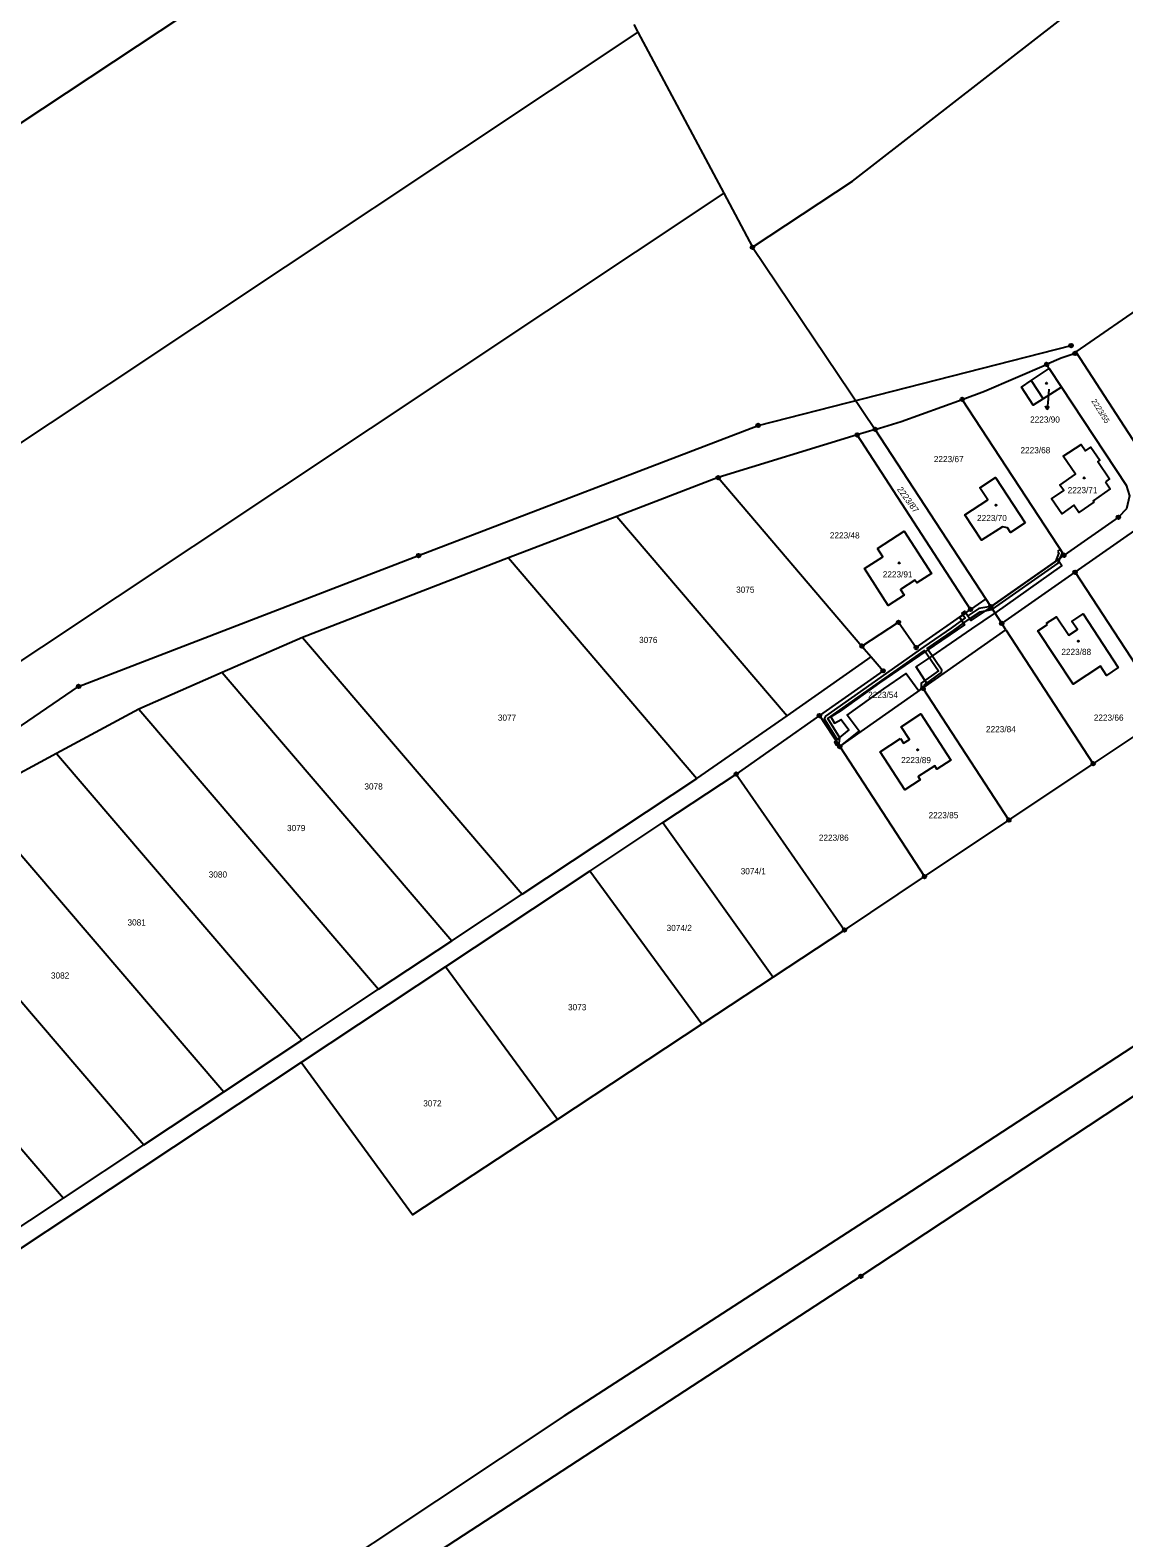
# Model space of a CAD drawing. Extents: x -504988 to -494607, y -1123820 to -1114018.
# Drawn here: x -497845.6 to -497544, y -1120850 to -1120433.9 of the extents above; entities that cross this region are included whole.
import ezdxf

# ---------------------------------------------------------------- set-up
doc = ezdxf.new("R2010")
doc.units = 0
for name, color, linetype in [('Hranice parcel', 7, 'Continuous'), ('Parcelní čísla', 7, 'Continuous'), ('Pop  PČ popisy', 7, 'Continuous'), ('Poz předměty', 7, 'Continuous'), ('Vnitřní kresba', 7, 'Continuous'), ('Věcná břemena k části', 7, 'Continuous'), ('Značky bodu BP', 7, 'Continuous'), ('Značky budov', 7, 'Continuous')]:
    doc.layers.add(name, color=color, linetype=linetype)

msp = doc.modelspace()

# ---------------------------------------------------------------- linework, layer by layer
at = {"layer": 'Hranice parcel'}
for p, q in [((-497679.16, -1120432.34), (-497678.02, -1120434.48)), ((-497678.02, -1120434.48), (-497654.34, -1120478.97)), ((-497654.34, -1120478.97), (-497646.41, -1120493.87)), ((-497646.41, -1120493.87), (-497612.55, -1120544.11)), ((-497557.22, -1120522.73), (-497539.39, -1120550.22)), ((-497565.27, -1120526.2), (-497564.55, -1120527.29)), ((-497564.55, -1120527.29), (-497561.18, -1120532.42)), ((-497560.47, -1120578.87), (-497588.56, -1120535.83)), ((-497612.55, -1120544.11), (-497617.52, -1120545.64)), ((-497582.08, -1120590.85), (-497612.55, -1120544.11)), ((-497617.52, -1120545.64), (-497655.85, -1120557.43)), ((-497586.27, -1120593.81), (-497617.52, -1120545.64)), ((-497655.85, -1120557.43), (-497683.8, -1120568.11)), ((-497655.85, -1120557.43), (-497616.2, -1120603.93)), ((-497683.8, -1120568.11), (-497713.67, -1120579.53)), ((-497683.8, -1120568.11), (-497636.83, -1120623.2)), ((-497713.67, -1120579.53), (-497770.54, -1120601.51)), ((-497713.67, -1120579.53), (-497661.75, -1120640.43)), ((-497560.47, -1120578.87), (-497580.67, -1120593.02)), ((-497577.64, -1120597.67), (-497557.42, -1120583.54)), ((-497557.42, -1120583.54), (-497531.9, -1120622.64)), ((-497582.08, -1120590.85), (-497586.27, -1120593.81)), ((-497580.67, -1120593.02), (-497582.08, -1120590.85)), ((-497577.64, -1120597.67), (-497580.67, -1120593.02)), ((-497599.41, -1120615.54), (-497576.49, -1120599.43)), ((-497576.49, -1120599.43), (-497577.64, -1120597.67)), ((-497576.49, -1120599.43), (-497552.41, -1120636.37)), ((-497770.54, -1120601.51), (-497792.62, -1120611.21)), ((-497770.54, -1120601.51), (-497709.93, -1120672.37)), ((-497636.83, -1120623.2), (-497613.7, -1120606.9)), ((-497616.2, -1120603.93), (-497613.7, -1120606.9)), ((-497792.62, -1120611.21), (-497815.64, -1120621.33)), ((-497792.62, -1120611.21), (-497729.31, -1120685.22)), ((-497622.33, -1120631.66), (-497599.41, -1120615.54)), ((-497599.41, -1120615.54), (-497575.68, -1120651.95)), ((-497815.64, -1120621.33), (-497838.37, -1120633.57)), ((-497815.64, -1120621.33), (-497749.52, -1120698.62)), ((-497661.75, -1120640.43), (-497636.83, -1120623.2)), ((-497627.92, -1120623.09), (-497650.89, -1120639.23)), ((-497627.92, -1120623.09), (-497622.33, -1120631.66)), ((-497552.41, -1120636.37), (-497531.9, -1120622.64)), ((-497622.33, -1120631.66), (-497598.95, -1120667.52)), ((-497838.37, -1120633.57), (-497861.47, -1120646)), ((-497838.37, -1120633.57), (-497770.7, -1120712.67)), ((-497575.68, -1120651.95), (-497552.41, -1120636.37)), ((-497709.93, -1120672.37), (-497661.75, -1120640.43)), ((-497671.09, -1120652.63), (-497650.89, -1120639.23)), ((-497650.89, -1120639.23), (-497621, -1120682.28)), ((-497861.47, -1120646), (-497792.23, -1120726.94)), ((-497691.28, -1120666.03), (-497671.09, -1120652.63)), ((-497671.09, -1120652.63), (-497640.68, -1120695.26)), ((-497598.95, -1120667.52), (-497575.68, -1120651.95)), ((-497883.18, -1120660.99), (-497814.26, -1120741.55)), ((-497691.28, -1120666.03), (-497731.02, -1120692.39)), ((-497660.41, -1120708.28), (-497691.28, -1120666.03)), ((-497621, -1120682.28), (-497598.95, -1120667.52)), ((-497729.31, -1120685.22), (-497709.93, -1120672.37)), ((-497905.05, -1120676.09), (-497836.46, -1120756.27)), ((-497621, -1120682.28), (-497640.68, -1120695.26)), ((-497749.52, -1120698.62), (-497729.31, -1120685.22)), ((-497731.02, -1120692.39), (-497770.87, -1120718.83)), ((-497700.21, -1120734.55), (-497731.02, -1120692.39)), ((-497640.68, -1120695.26), (-497660.41, -1120708.28)), ((-497770.7, -1120712.67), (-497749.52, -1120698.62)), ((-497660.41, -1120708.28), (-497700.21, -1120734.55)), ((-497792.23, -1120726.94), (-497770.7, -1120712.67)), ((-497814.26, -1120741.55), (-497792.23, -1120726.94)), ((-497836.46, -1120756.27), (-497814.26, -1120741.55)), ((-497858.82, -1120771.1), (-497836.46, -1120756.27))]:
    msp.add_line(p, q, dxfattribs=at)
for points in [[(-497712.53, -1120369.65), (-497874.68, -1120477.13), (-498036.84, -1120584.61), (-498198.99, -1120692.08), (-498361.14, -1120799.56)], [(-497646.41, -1120493.87), (-497618.78, -1120475.6), (-497541.15, -1120415.19), (-497517.26, -1120395.02), (-497494.88, -1120372.52)], [(-497678.02, -1120434.48), (-497823.95, -1120531.6), (-497969.88, -1120628.72), (-498115.82, -1120725.83), (-498261.75, -1120822.95), (-498407.68, -1120920.07)], [(-497654.34, -1120478.97), (-497800.78, -1120576.43), (-497947.23, -1120673.89), (-498093.67, -1120771.34), (-498240.12, -1120868.8), (-498386.56, -1120966.26)], [(-497536.73, -1120508.28), (-497536.76, -1120508.55), (-497557.22, -1120522.73)], [(-497557.22, -1120522.73), (-497557.41, -1120523.16), (-497561.26, -1120524.47), (-497565.27, -1120526.2)], [(-497588.56, -1120535.83), (-497582.41, -1120533.61), (-497565.27, -1120526.2)], [(-497561.18, -1120532.42), (-497566.21, -1120535.72), (-497568.95, -1120537.43), (-497572.24, -1120532.47), (-497569.57, -1120530.61), (-497564.55, -1120527.29)], [(-497561.18, -1120532.42), (-497543.31, -1120559.55), (-497542.45, -1120562.45), (-497543.21, -1120566.02), (-497545.48, -1120568.36), (-497560.47, -1120578.87)], [(-497612.55, -1120544.11), (-497605.35, -1120541.9), (-497588.56, -1120535.83)], [(-497549.05, -1120558.55), (-497547.72, -1120560.48), (-497552.48, -1120563.84), (-497552.25, -1120564.16), (-497556.35, -1120567.09), (-497557.79, -1120565.07), (-497561.07, -1120567.43), (-497563.93, -1120563.29), (-497560.55, -1120560.97), (-497561.61, -1120559.47), (-497557.34, -1120556.45), (-497560.67, -1120551.5), (-497555.78, -1120548.25), (-497554.59, -1120550.06), (-497553.04, -1120549), (-497550.56, -1120552.6), (-497551.16, -1120552.97), (-497547.89, -1120557.72), (-497549.05, -1120558.55)], [(-497571.17, -1120569.9), (-497575.2, -1120572.53), (-497576.06, -1120571.28), (-497577.47, -1120570.98), (-497583.26, -1120574.71), (-497587.87, -1120567.69), (-497581.52, -1120563.52), (-497583.65, -1120560.24), (-497579.33, -1120557.38), (-497571.17, -1120569.9)], [(-497557.42, -1120583.54), (-497539.12, -1120570.74), (-497535.77, -1120569.6), (-497533.01, -1120570.04), (-497530.76, -1120571.89)], [(-497611.89, -1120576.98), (-497604.56, -1120572.22), (-497597.03, -1120583.84), (-497601.1, -1120586.47), (-497601.6, -1120585.69), (-497605.6, -1120588.26), (-497604.54, -1120589.9), (-497608.95, -1120592.75), (-497615.54, -1120582.55), (-497610.44, -1120579.25), (-497611.89, -1120576.98)], [(-497349.37, -1120589.26), (-497477.01, -1120672.48), (-497604.63, -1120755.71), (-497698.4, -1120816.44), (-497821.04, -1120898.04), (-497931.33, -1120969.32), (-498041.62, -1121040.59), (-498124.46, -1121095.39), (-498243.47, -1121172.51), (-498264.79, -1121187.65), (-498296.3, -1121208.05), (-498309.12, -1121214.61), (-498319.07, -1121213.07), (-498324.96, -1121206.38)], [(-497616.2, -1120603.93), (-497606.15, -1120597.36), (-497601.25, -1120604.34), (-497586.27, -1120593.81)], [(-497565, -1120598), (-497565.28, -1120597.63), (-497562.52, -1120595.84), (-497559.13, -1120600.94), (-497556.78, -1120599.38), (-497558.31, -1120597.09), (-497555.21, -1120595.06), (-497545.5, -1120609.87), (-497548.75, -1120611.99), (-497550.39, -1120609.48), (-497557.96, -1120614.41), (-497567.66, -1120599.7), (-497565, -1120598)], [(-497343.59, -1120597.23), (-497446.2, -1120665.45), (-497531.34, -1120721.63), (-497616.47, -1120777.81), (-497720.15, -1120845.42), (-497823.83, -1120913.02), (-497984.58, -1121017.48), (-498052.05, -1121061.59), (-498108.05, -1121098.26)], [(-497613.7, -1120606.9), (-497610.38, -1120610.75), (-497627.92, -1120623.09)], [(-497605.57, -1120629.45), (-497604.72, -1120630.75), (-497603.13, -1120629.74), (-497605.43, -1120626.19), (-497599.96, -1120622.64), (-497591.71, -1120635.39), (-497595.52, -1120637.85), (-497596.09, -1120636.96), (-497600.67, -1120639.91), (-497600.11, -1120640.8), (-497604.38, -1120643.54), (-497611.18, -1120633.07), (-497605.57, -1120629.45)], [(-497770.87, -1120718.83), (-497911.49, -1120812.11), (-498052.11, -1120905.4), (-498192.73, -1120998.68), (-498333.35, -1121091.96), (-498336.92, -1121099.93)], [(-497700.21, -1120734.55), (-497740.15, -1120760.87), (-497770.87, -1120718.83)]]:
    msp.add_lwpolyline(points, dxfattribs=at)
at = {"layer": 'Pop  PČ popisy'}
for p, q in [((-497564.66, -1120533.04), (-497564.89, -1120535.67)), ((-497564.89, -1120535.67), (-497565.15, -1120538.66)), ((-497565.15, -1120538.66), (-497565.56, -1120537.62)), ((-497565.15, -1120538.66), (-497564.57, -1120537.71))]:
    msp.add_line(p, q, dxfattribs=at)
at = {"layer": 'Poz předměty'}
for p, q in [((-497644.84, -1120543.02), (-497558.51, -1120520.98)), ((-497738.5, -1120578.93), (-497644.84, -1120543.02)), ((-497832.26, -1120615.04), (-497738.5, -1120578.93)), ((-497914.59, -1120671.41), (-497832.26, -1120615.04))]:
    msp.add_line(p, q, dxfattribs=at)
for centre, radius in [((-497558.51, -1120520.98), 0.5), ((-497558.51, -1120520.98), 0.4), ((-497558.51, -1120520.98), 0.3), ((-497558.51, -1120520.98), 0.2), ((-497558.51, -1120520.98), 0.1), ((-497644.84, -1120543.02), 0.5), ((-497644.84, -1120543.02), 0.4), ((-497644.84, -1120543.02), 0.3), ((-497644.84, -1120543.02), 0.2), ((-497644.84, -1120543.02), 0.1), ((-497738.5, -1120578.93), 0.5), ((-497738.5, -1120578.93), 0.4), ((-497738.5, -1120578.93), 0.3), ((-497738.5, -1120578.93), 0.2), ((-497738.5, -1120578.93), 0.1), ((-497832.26, -1120615.04), 0.5), ((-497832.26, -1120615.04), 0.4), ((-497832.26, -1120615.04), 0.3), ((-497832.26, -1120615.04), 0.2), ((-497832.26, -1120615.04), 0.1)]:
    msp.add_circle(centre, radius, dxfattribs=at)
at = {"layer": 'Vnitřní kresba'}
msp.add_line((-497569.57, -1120530.61), (-497566.21, -1120535.72), dxfattribs=at)
at = {"layer": 'Věcná břemena k části'}
for points in [[(-497562.27, -1120577.79), (-497561.91, -1120578.21), (-497562.87, -1120580.55), (-497561.56, -1120579.63), (-497560.92, -1120578.18), (-497561.57, -1120577.19)], [(-497599.83, -1120615.84), (-497599.41, -1120615.54), (-497598.94, -1120615.21), (-497598.93, -1120614.62), (-497594.26, -1120611.25), (-497594.18, -1120610.52), (-497598.23, -1120604.58), (-497591, -1120599.6), (-497586.82, -1120596.58), (-497583.63, -1120594.45), (-497580.37, -1120593.83), (-497580.21, -1120593.72), (-497562.11, -1120581.08), (-497561.56, -1120579.63), (-497562.87, -1120580.55), (-497580.67, -1120593.02), (-497583.97, -1120593.59), (-497586.97, -1120595.6), (-497587.61, -1120594.75), (-497588.34, -1120595.27), (-497587.71, -1120596.11), (-497591.52, -1120598.86), (-497599.11, -1120604.09), (-497626.23, -1120623.24), (-497626.65, -1120624.01), (-497623.2, -1120629.43), (-497623.28, -1120630.2), (-497622.79, -1120630.95), (-497622.51, -1120630.8), (-497622.26, -1120629.23), (-497625.64, -1120623.92), (-497598.96, -1120605.09), (-497595.12, -1120610.75), (-497599.83, -1120614.16)], [(-497587.57, -1120594.82), (-497589.27, -1120595.92), (-497587.9, -1120598.03), (-497598.29, -1120605.16), (-497604.39, -1120609.23), (-497611.36, -1120614.04), (-497622.25, -1120621.92), (-497624.82, -1120623.41), (-497623.78, -1120625.19), (-497621.96, -1120624.14), (-497619.83, -1120627.02), (-497623.44, -1120629.96), (-497622.15, -1120631.53), (-497617.01, -1120627.37), (-497620.25, -1120623.02), (-497610.17, -1120615.72), (-497604.04, -1120611.5), (-497600.54, -1120616.29), (-497598.1, -1120614.56), (-497601.29, -1120609.67), (-497597.13, -1120606.86), (-497585.92, -1120599.17), (-497579.63, -1120594.93), (-497579.49, -1120594.83), (-497561.04, -1120581.79), (-497562.22, -1120580.13), (-497580.62, -1120593.1), (-497580.81, -1120593.23), (-497586.22, -1120596.89)], [(-497588.34, -1120595.27), (-497587.61, -1120594.75), (-497587.96, -1120594.28), (-497588.68, -1120594.82)], [(-497599.41, -1120615.54), (-497599.09, -1120616.03), (-497598.77, -1120615.82), (-497598.94, -1120615.56), (-497598.94, -1120615.21)], [(-497623.28, -1120630.2), (-497623.74, -1120630.43), (-497623.32, -1120631.23), (-497622.79, -1120630.95)]]:
    msp.add_lwpolyline(points, close=True, dxfattribs=at)
at = {"layer": 'Značky bodu BP'}
for centre, radius in [((-497646.41, -1120493.87), 0.5), ((-497646.41, -1120493.87), 0.0303), ((-497557.41, -1120523.16), 0.5), ((-497557.41, -1120523.16), 0.0303), ((-497565.27, -1120526.2), 0.5), ((-497565.27, -1120526.2), 0.0303), ((-497588.56, -1120535.83), 0.5), ((-497588.56, -1120535.83), 0.0303), ((-497617.52, -1120545.64), 0.5), ((-497612.55, -1120544.11), 0.5), ((-497612.55, -1120544.11), 0.0303), ((-497617.52, -1120545.64), 0.0303), ((-497655.85, -1120557.43), 0.5), ((-497655.85, -1120557.43), 0.0303), ((-497545.48, -1120568.36), 0.5), ((-497545.48, -1120568.36), 0.0303), ((-497560.47, -1120578.87), 0.5), ((-497560.47, -1120578.87), 0.0303), ((-497557.42, -1120583.54), 0.5), ((-497557.42, -1120583.54), 0.0303), ((-497586.27, -1120593.81), 0.5), ((-497586.27, -1120593.81), 0.0303), ((-497580.67, -1120593.02), 0.5), ((-497580.67, -1120593.02), 0.0303), ((-497606.15, -1120597.36), 0.5), ((-497606.15, -1120597.36), 0.0303), ((-497577.64, -1120597.67), 0.5), ((-497577.64, -1120597.67), 0.0303), ((-497616.2, -1120603.93), 0.5), ((-497616.2, -1120603.93), 0.0303), ((-497601.25, -1120604.34), 0.5), ((-497601.25, -1120604.34), 0.0303), ((-497610.38, -1120610.75), 0.5), ((-497610.38, -1120610.75), 0.0303), ((-497599.41, -1120615.54), 0.5), ((-497599.41, -1120615.54), 0.0303), ((-497627.92, -1120623.09), 0.5), ((-497627.92, -1120623.09), 0.0303), ((-497622.33, -1120631.66), 0.5), ((-497622.33, -1120631.66), 0.0303), ((-497552.41, -1120636.37), 0.5), ((-497552.41, -1120636.37), 0.0303), ((-497650.89, -1120639.23), 0.5), ((-497650.89, -1120639.23), 0.0303), ((-497575.68, -1120651.95), 0.5), ((-497575.68, -1120651.95), 0.0303), ((-497598.95, -1120667.52), 0.5), ((-497598.95, -1120667.52), 0.0303), ((-497621, -1120682.28), 0.5), ((-497621, -1120682.28), 0.0303), ((-497616.47, -1120777.81), 0.5), ((-497616.47, -1120777.81), 0.0303)]:
    msp.add_circle(centre, radius, dxfattribs=at)
at = {"layer": 'Značky budov'}
for centre in [(-497565.32, -1120531.38), (-497554.93, -1120557.51), (-497579.26, -1120565.03), (-497605.93, -1120580.96), (-497556.54, -1120602.57), (-497600.86, -1120632.55)]:
    msp.add_circle(centre, 0.175, dxfattribs=at)

# ---------------------------------------------------------------- texts
at = {"layer": 'Parcelní čísla'}
for s, height, rotation, p in [('2223/55', 1.5, 302, (-497553.01, -1120536.29)), ('2223/87', 1.7, 306, (-497606.6, -1120560.69))]:
    msp.add_text(s, height=height, rotation=rotation, dxfattribs=at).set_placement(p)
for s, p in [('2223/90', (-497569.83, -1120542.25)), ('2223/68', (-497572.48, -1120550.71)), ('2223/67', (-497596.38, -1120553.16)), ('2223/71', (-497559.46, -1120561.72)), ('2223/70', (-497584.46, -1120569.42)), ('2223/48', (-497625.06, -1120574.21)), ('2223/91', (-497610.47, -1120584.97)), ('3075', (-497650.91, -1120589.19)), ('3076', (-497677.67, -1120603.07)), ('2223/88', (-497561.21, -1120606.37)), ('2223/54', (-497614.49, -1120618.23)), ('3077', (-497716.62, -1120624.51)), ('2223/66', (-497552.27, -1120624.51)), ('2223/84', (-497581.99, -1120627.68)), ('2223/89', (-497605.39, -1120636.22)), ('3078', (-497753.43, -1120643.5)), ('3079', (-497774.77, -1120654.98)), ('2223/85', (-497597.84, -1120651.44)), ('2223/86', (-497628.09, -1120657.64)), ('3080', (-497796.37, -1120667.79)), ('3074/1', (-497649.65, -1120666.89)), ('3081', (-497818.77, -1120681.03)), ('3074/2', (-497670.08, -1120682.55)), ('3082', (-497839.88, -1120695.67)), ('3073', (-497697.27, -1120704.42)), ('3072', (-497737.2, -1120730.96))]:
    msp.add_text(s, height=1.7, dxfattribs=at).set_placement(p)

doc.saveas('drawing.dxf')
